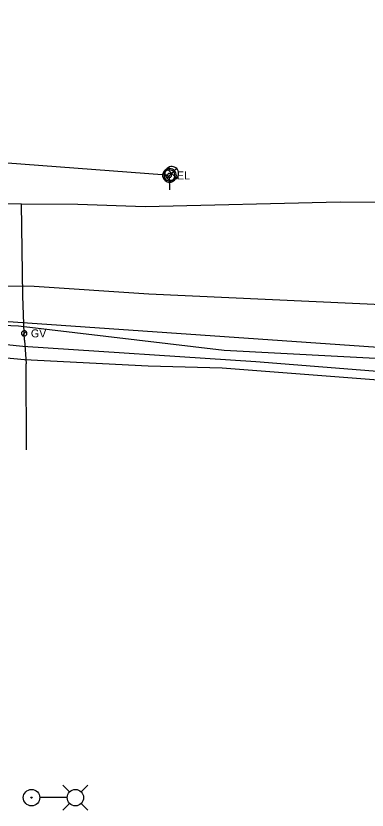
# Model space of a CAD drawing. Extents: x 596028 to 606371, y 330010 to 403088.
# Drawn here: x 602360.4 to 602529.4, y 376505.3 to 376887.3 of the extents above; entities that cross this region are included whole.
import ezdxf

# ---------------------------------------------------------------- set-up
doc = ezdxf.new("R2010")
doc.units = 0
for name, color, linetype in [('E_LTG', 7, 'Continuous'), ('E_SIG', 7, 'Continuous'), ('E_SIG_Conduit', 7, 'Continuous'), ('E_UTL_E', 7, 'Continuous'), ('E_UTL_G', 7, 'Continuous'), ('E_UTL_G_UG', 7, 'Continuous'), ('E_UTL_Overhead', 7, 'Continuous'), ('E_UTL_T_UG', 7, 'Continuous'), ('E_UTL_W_UG', 7, 'Continuous')]:
    doc.layers.add(name, color=color, linetype=linetype)

msp = doc.modelspace()

# ---------------------------------------------------------------- linework, layer by layer
at = {"layer": 'E_LTG'}
for points in [[(602386.3, 376514.02), (602383.07, 376517.25)], [(602391.84, 376514.02), (602395.07, 376517.25)], [(602385.05, 376511.25), (602372, 376511.25)], [(602386.3, 376508.48), (602383.07, 376505.25)], [(602391.84, 376508.48), (602395.07, 376505.25)]]:
    msp.add_lwpolyline(points, dxfattribs=at)
for centre, radius in [((602367.97, 376511.25), 3.96), ((602389.07, 376511.25), 3.96), ((602367.97, 376511.25), 0.303)]:
    msp.add_circle(centre, radius, dxfattribs=at)
at = {"layer": 'E_SIG'}
for points in [[(602438.74, 376811.58), (602438.68, 376812.21), (602438.5, 376812.81), (602438.22, 376813.37), (602437.83, 376813.86), (602437.35, 376814.27), (602436.81, 376814.58), (602436.22, 376814.79), (602435.6, 376814.88), (602434.97, 376814.85), (602434.36, 376814.7), (602433.79, 376814.44), (602433.28, 376814.08), (602432.84, 376813.62), (602432.51, 376813.09), (602432.27, 376812.51), (602432.15, 376811.89), (602432.15, 376811.27), (602432.27, 376810.65), (602432.51, 376810.07), (602432.84, 376809.54), (602433.28, 376809.09), (602433.79, 376808.72), (602434.36, 376808.46), (602434.97, 376808.31), (602435.6, 376808.28), (602436.22, 376808.37), (602436.81, 376808.58), (602437.35, 376808.89), (602437.83, 376809.3), (602438.22, 376809.8), (602438.5, 376810.35), (602438.68, 376810.96), (602438.74, 376811.58)], [(602437.7, 376813.92), (602433.09, 376809.26)], [(602433.09, 376813.87), (602437.74, 376809.22)]]:
    msp.add_lwpolyline(points, dxfattribs=at)
at = {"layer": 'E_SIG_Conduit'}
msp.add_lwpolyline([(602162.05, 376851.25), (602166.06, 376840.21), (602186.37, 376826.9), (602187.81, 376826.71), (602188.98, 376827.12), (602199.79, 376825.83), (602201.12, 376825.66), (602202.65, 376825.59), (602238.27, 376824.35), (602292.88, 376824.44), (602318.6, 376821.99), (602354.28, 376816.84), (602432.89, 376810.89), (602434.26, 376809.89), (602434.33, 376803.64)], dxfattribs=at)
at = {"layer": 'E_UTL_E'}
for points in [[(602437.65, 376810.6), (602437.59, 376811.23), (602437.41, 376811.83), (602437.12, 376812.39), (602436.74, 376812.88), (602436.26, 376813.29), (602435.72, 376813.61), (602435.13, 376813.81), (602434.51, 376813.9), (602433.88, 376813.87), (602433.27, 376813.72), (602432.7, 376813.46), (602432.19, 376813.1), (602431.75, 376812.64), (602431.42, 376812.12), (602431.18, 376811.53), (602431.06, 376810.92), (602431.06, 376810.29), (602431.18, 376809.67), (602431.42, 376809.09), (602431.75, 376808.56), (602432.19, 376808.11), (602432.7, 376807.75), (602433.27, 376807.49), (602433.88, 376807.34), (602434.51, 376807.31), (602435.13, 376807.4), (602435.72, 376807.6), (602436.26, 376807.92), (602436.74, 376808.33), (602437.12, 376808.82), (602437.41, 376809.38), (602437.59, 376809.98), (602437.65, 376810.6)], [(602437.65, 376810.6), (602437.59, 376811.23), (602437.41, 376811.83), (602437.12, 376812.39), (602436.74, 376812.88), (602436.26, 376813.29), (602435.72, 376813.61), (602435.13, 376813.81), (602434.51, 376813.9), (602433.88, 376813.87), (602433.27, 376813.72), (602432.7, 376813.46), (602432.19, 376813.1), (602431.75, 376812.64), (602431.42, 376812.12), (602431.18, 376811.53), (602431.06, 376810.92), (602431.06, 376810.29), (602431.18, 376809.67), (602431.42, 376809.09), (602431.75, 376808.56), (602432.19, 376808.11), (602432.7, 376807.75), (602433.27, 376807.49), (602433.88, 376807.34), (602434.51, 376807.31), (602435.13, 376807.4), (602435.72, 376807.6), (602436.26, 376807.92), (602436.74, 376808.33), (602437.12, 376808.82), (602437.41, 376809.38), (602437.59, 376809.98), (602437.65, 376810.6)], [(602436.99, 376810.6), (602436.94, 376811.1), (602436.8, 376811.59), (602436.57, 376812.03), (602436.26, 376812.43), (602435.88, 376812.76), (602435.45, 376813.01), (602434.97, 376813.17), (602434.47, 376813.24), (602433.97, 376813.22), (602433.49, 376813.1), (602433.03, 376812.89), (602432.62, 376812.6), (602432.27, 376812.24), (602432, 376811.81), (602431.82, 376811.35), (602431.72, 376810.86), (602431.72, 376810.35), (602431.82, 376809.86), (602432, 376809.39), (602432.27, 376808.97), (602432.62, 376808.61), (602433.03, 376808.32), (602433.49, 376808.11), (602433.97, 376807.99), (602434.47, 376807.97), (602434.97, 376808.04), (602435.45, 376808.2), (602435.88, 376808.45), (602436.26, 376808.78), (602436.57, 376809.18), (602436.8, 376809.62), (602436.94, 376810.1), (602436.99, 376810.6)], [(602436.99, 376810.6), (602436.94, 376811.1), (602436.8, 376811.59), (602436.57, 376812.03), (602436.26, 376812.43), (602435.88, 376812.76), (602435.45, 376813.01), (602434.97, 376813.17), (602434.47, 376813.24), (602433.97, 376813.22), (602433.49, 376813.1), (602433.03, 376812.89), (602432.62, 376812.6), (602432.27, 376812.24), (602432, 376811.81), (602431.82, 376811.35), (602431.72, 376810.86), (602431.72, 376810.35), (602431.82, 376809.86), (602432, 376809.39), (602432.27, 376808.97), (602432.62, 376808.61), (602433.03, 376808.32), (602433.49, 376808.11), (602433.97, 376807.99), (602434.47, 376807.97), (602434.97, 376808.04), (602435.45, 376808.2), (602435.88, 376808.45), (602436.26, 376808.78), (602436.57, 376809.18), (602436.8, 376809.62), (602436.94, 376810.1), (602436.99, 376810.6)], [(602435.34, 376810.6), (602435.32, 376810.79), (602435.27, 376810.97), (602435.18, 376811.14), (602435.07, 376811.29), (602434.92, 376811.41), (602434.76, 376811.51), (602434.58, 376811.57), (602434.4, 376811.59), (602434.21, 376811.58), (602434.03, 376811.54), (602433.85, 376811.46), (602433.7, 376811.35), (602433.57, 376811.22), (602433.47, 376811.06), (602433.4, 376810.88), (602433.36, 376810.7), (602433.36, 376810.51), (602433.4, 376810.33), (602433.47, 376810.15), (602433.57, 376809.99), (602433.7, 376809.86), (602433.85, 376809.75), (602434.03, 376809.67), (602434.21, 376809.62), (602434.4, 376809.62), (602434.58, 376809.64), (602434.76, 376809.7), (602434.92, 376809.8), (602435.07, 376809.92), (602435.18, 376810.07), (602435.27, 376810.24), (602435.32, 376810.42), (602435.34, 376810.6)], [(602435.34, 376810.6), (602435.32, 376810.79), (602435.27, 376810.97), (602435.18, 376811.14), (602435.07, 376811.29), (602434.92, 376811.41), (602434.76, 376811.51), (602434.58, 376811.57), (602434.4, 376811.59), (602434.21, 376811.58), (602434.03, 376811.54), (602433.85, 376811.46), (602433.7, 376811.35), (602433.57, 376811.22), (602433.47, 376811.06), (602433.4, 376810.88), (602433.36, 376810.7), (602433.36, 376810.51), (602433.4, 376810.33), (602433.47, 376810.15), (602433.57, 376809.99), (602433.7, 376809.86), (602433.85, 376809.75), (602434.03, 376809.67), (602434.21, 376809.62), (602434.4, 376809.62), (602434.58, 376809.64), (602434.76, 376809.7), (602434.92, 376809.8), (602435.07, 376809.92), (602435.18, 376810.07), (602435.27, 376810.24), (602435.32, 376810.42), (602435.34, 376810.6)]]:
    msp.add_lwpolyline(points, dxfattribs=at)
at = {"layer": 'E_UTL_G'}
for points in [[(602365.73, 376734.6), (602365.71, 376734.84), (602365.64, 376735.07), (602365.53, 376735.29), (602365.38, 376735.48), (602365.19, 376735.64), (602364.98, 376735.76), (602364.75, 376735.84), (602364.51, 376735.88), (602364.26, 376735.87), (602364.03, 376735.81), (602363.8, 376735.71), (602363.61, 376735.57), (602363.44, 376735.39), (602363.31, 376735.19), (602363.21, 376734.96), (602363.17, 376734.72), (602363.17, 376734.48), (602363.21, 376734.24), (602363.31, 376734.01), (602363.44, 376733.8), (602363.61, 376733.63), (602363.8, 376733.49), (602364.03, 376733.38), (602364.26, 376733.33), (602364.51, 376733.32), (602364.75, 376733.35), (602364.98, 376733.43), (602365.19, 376733.55), (602365.38, 376733.71), (602365.53, 376733.9), (602365.64, 376734.12), (602365.71, 376734.35), (602365.73, 376734.6)], [(602363.54, 376733.69), (602365.35, 376735.5)]]:
    msp.add_lwpolyline(points, dxfattribs=at)
at = {"layer": 'E_UTL_G_UG'}
msp.add_line((602365.55, 376678.53), (602365.33, 376720.01), dxfattribs=at)
for points in [[(602060.57, 376799.64), (602077.65, 376800.09), (602087.98, 376797.91), (602089.71, 376797.87), (602090.16, 376797.9), (602144.73, 376797.84), (602178.11, 376798.52), (602201.32, 376797.77), (602252.39, 376797.86), (602274.65, 376797.23), (602363.14, 376796.93), (602390.28, 376796.79), (602422.58, 376795.6), (602516.4, 376797.87), (602553.47, 376797.49)], [(602364.5, 376731.3), (602364.45, 376734.6), (602363.83, 376752.69), (602363.14, 376796.93)], [(602364.5, 376731.3), (602365.33, 376720.01)]]:
    msp.add_lwpolyline(points, dxfattribs=at)
at = {"layer": 'E_UTL_Overhead'}
msp.add_lwpolyline([(602062.17, 376753.86), (602210.14, 376749.24), (602326.52, 376742.37), (602555.59, 376726.58), (602725.85, 376710.71), (602926.61, 376694.43), (603097.25, 376656.83), (603302.19, 376662.3), (603380.19, 376665.28), (603484.01, 376669.76), (603723.81, 376678.6), (603844.12, 376694.7), (603926.75, 376705.4), (604096.46, 376729.09), (604125.7, 376732.7), (604019.36, 376849.1), (604024.4, 376887.33)], dxfattribs=at)
at = {"layer": 'E_UTL_T_UG'}
for points in [[(602075.21, 376757.95), (602077.8, 376743.83), (602087.75, 376744.23), (602092.81, 376744.18), (602093.78, 376743.66), (602174.47, 376743.92), (602202.46, 376743), (602266.68, 376742.98), (602317.6, 376740.55), (602329.01, 376739.65), (602361.76, 376738.22), (602460.6, 376726.5), (602572.77, 376720.62)], [(602044.67, 376754.09), (602052.5, 376752.18), (602062.11, 376741.57), (602066.7, 376738.55), (602072.2, 376738.26), (602098.71, 376739.13), (602170.23, 376736.46), (602175.77, 376736.29), (602179.14, 376737.87), (602181.65, 376738.87), (602264.44, 376738.09), (602330.54, 376731.88), (602363.7, 376728.4), (602475.97, 376721.01), (602558.5, 376714.55), (602633.95, 376707.91), (602703.14, 376702.92), (602777.09, 376696.46), (602850.69, 376690.69), (602905.54, 376683.34), (602962.28, 376677.96), (603034.3, 376676.15), (603081.3, 376677.06), (603103.56, 376676.27)], [(602180.61, 376738.55), (602204.43, 376733.92), (602262.81, 376729.78), (602331.94, 376725.12), (602364.57, 376722.04), (602424.04, 376718.91), (602459.75, 376717.99), (602559.76, 376710.31), (602699.37, 376697.31)]]:
    msp.add_lwpolyline(points, dxfattribs=at)
at = {"layer": 'E_UTL_W_UG'}
msp.add_lwpolyline([(602151.33, 376759.75), (602152.67, 376759.77), (602241.07, 376759.66), (602324.1, 376757.79), (602369.29, 376757.31), (602424.46, 376753.61), (602560.86, 376747.32), (602639.75, 376742.27), (602710.17, 376738.53), (602777.93, 376735.53), (602852.93, 376729.37), (602924.72, 376722.16), (602998.89, 376718.96), (603008.49, 376717.59), (603539.3, 376709.18), (603575.7, 376708.55), (603740.45, 376718.09), (603804.14, 376720.92)], dxfattribs=at)

# ---------------------------------------------------------------- texts
at = {"layer": 'E_UTL_E'}
msp.add_text('EL', height=3.849, dxfattribs=at).set_placement((602437.91, 376808.66))
msp.add_text('EL', height=3.849, dxfattribs=at).set_placement((602437.91, 376808.66))
at = {"layer": 'E_UTL_G'}
msp.add_text('GV', height=3.85, dxfattribs=at).set_placement((602367.65, 376732.67))

doc.saveas('drawing.dxf')
